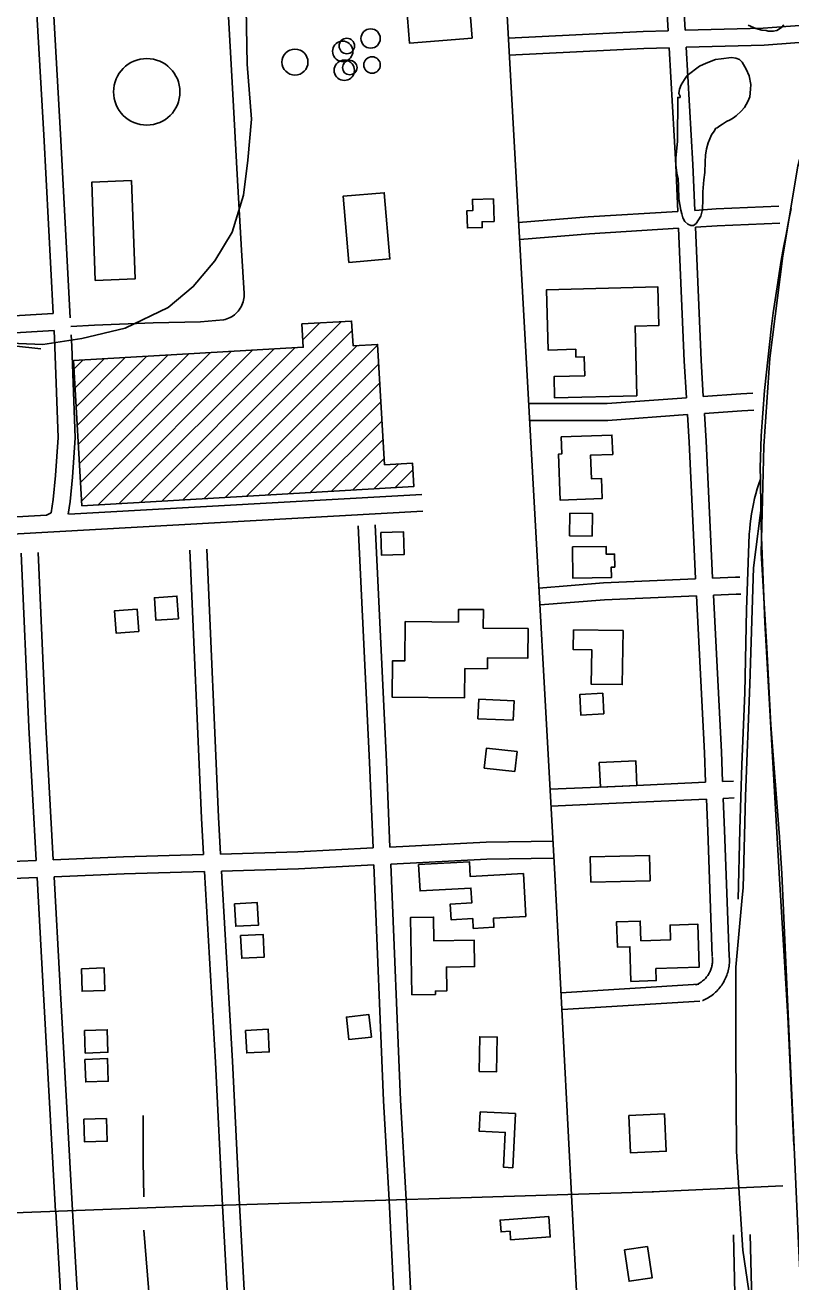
# Model space of a CAD drawing. Extents: x 3313447 to 3351316, y 703786 to 729172.
# Drawn here: x 3331846 to 3333201, y 717443 to 719665 of the extents above; entities that cross this region are included whole.
import ezdxf

# ---------------------------------------------------------------- set-up
doc = ezdxf.new("R2010")
doc.units = 0
for name, color, linetype in [('V-BLDG-OTLN', 7, 'Continuous'), ('V-BRDG-OTLN', 7, 'Continuous'), ('V-DOMW-TANK', 7, 'Continuous'), ('V-RAIL-TRAK', 7, 'Continuous'), ('V-ROAD-CNTR', 7, 'Continuous'), ('V-SITE-VEGE', 7, 'Continuous'), ('V-TOPO-SHOR', 7, 'Continuous')]:
    doc.layers.add(name, color=color, linetype=linetype)

msp = doc.modelspace()

# ---------------------------------------------------------------- linework, layer by layer
at = {"layer": 'V-BLDG-OTLN'}
for p, q in [((3332087.5, 718823.4), (3332404.8, 719140.6)), ((3332125.1, 718825.6), (3332424.6, 719125.1)), ((3332337.2, 719108.4), (3332367.3, 719138.4)), ((3331938.1, 718956.8), (3332060.6, 719079.3)), ((3331940, 718923.4), (3332098.2, 719081.5)), ((3331942, 718889.9), (3332135.7, 719083.7)), ((3331943.9, 718856.5), (3332173.2, 719085.8)), ((3331945.9, 718823.1), (3332210.7, 719088)), ((3331975, 718816.9), (3332248.3, 719090.2)), ((3332012.5, 718819), (3332285.8, 719092.3)), ((3332050, 718821.2), (3332323.3, 719094.5)), ((3332162.6, 718827.7), (3332433.3, 719098.4)), ((3332200.1, 718829.9), (3332469.5, 719099.3)), ((3331932.3, 719057), (3331948, 719072.8)), ((3331934.2, 719023.6), (3331985.6, 719075)), ((3331936.2, 718990.2), (3332023.1, 719077.1)), ((3332237.7, 718832.1), (3332471.5, 719065.9)), ((3332275.2, 718834.2), (3332473.4, 719032.5)), ((3332312.7, 718836.4), (3332475.3, 718999.1)), ((3332350.2, 718838.6), (3332477.3, 718965.6)), ((3332387.8, 718840.8), (3332479.2, 718932.2)), ((3332425.3, 718842.9), (3332481.2, 718898.8)), ((3332462.8, 718845.1), (3332506.8, 718889.1)), ((3332500.4, 718847.3), (3332531.8, 718878.7))]:
    msp.add_line(p, q, dxfattribs=at)
for points in [[(3332636.6, 719641.9), (3332525.8, 719633.4), (3332519, 719723.3), (3332629.7, 719731.7)], [(3332034.3, 719390.2), (3332040.4, 719216.2), (3331970.1, 719213.7), (3331964, 719387.7)], [(3332418.6, 719245.5), (3332408.5, 719362.6), (3332481.2, 719368.8), (3332491.3, 719251.7)], [(3332674.3, 719358), (3332675.4, 719318.1), (3332654.3, 719317.5), (3332654.6, 719307.1), (3332628.3, 719306.4), (3332627.5, 719336.8), (3332637.7, 719337.1), (3332637.1, 719356.9)], [(3332928.3, 719009.8), (3332782.7, 719006), (3332781.7, 719043.6), (3332835.9, 719045), (3332835.1, 719078.6), (3332820.4, 719078.2), (3332820, 719091.8), (3332771.1, 719090.5), (3332768.3, 719197.1), (3332965.3, 719202.3), (3332967.1, 719134.1), (3332925, 719133)], [(3331946.3, 718815.2), (3331931.4, 719071.8), (3332338, 719095.4), (3332335.6, 719136.6), (3332423.6, 719141.7), (3332426.1, 719098), (3332469.5, 719100.5), (3332481.8, 718887.6), (3332531.1, 718890.5), (3332533.5, 718849.2)], [(3332794.2, 718936.8), (3332884.1, 718940.2), (3332885.4, 718906.1), (3332846, 718904.6), (3332847.6, 718862.8), (3332865.3, 718863.5), (3332866.7, 718827.8), (3332792.6, 718825), (3332789.5, 718906.6), (3332795.3, 718906.8)], [(3332809.4, 718802.1), (3332809, 718762.1), (3332849, 718761.6), (3332849.4, 718801.6)], [(3332475.1, 718767.6), (3332476.6, 718727.6), (3332516.6, 718729.1), (3332515.1, 718769.1)], [(3332814.2, 718742.3), (3332873.7, 718743.3), (3332873.9, 718729.5), (3332888.6, 718729.7), (3332889, 718706.7), (3332882.9, 718706.6), (3332883.2, 718688.1), (3332815.1, 718686.9)], [(3332117.3, 718615.4), (3332114.5, 718655.3), (3332074.6, 718652.5), (3332077.4, 718612.6)], [(3332046.9, 718592.5), (3332044, 718632.4), (3332004.1, 718629.6), (3332007, 718589.7)], [(3332518.1, 718610.2), (3332612.5, 718609.4), (3332612.7, 718631.9), (3332656.6, 718631.6), (3332656.3, 718598.5), (3332735.7, 718597.9), (3332735.3, 718545.8), (3332664, 718546.3), (3332663.8, 718526.9), (3332623.8, 718527.2), (3332623.4, 718475.6), (3332495.4, 718476.6), (3332495.9, 718541), (3332517.6, 718540.8)], [(3332816.1, 718595.6), (3332903.8, 718594.3), (3332902.4, 718498.8), (3332847.5, 718499.6), (3332848.4, 718560.5), (3332815.6, 718560.9)], [(3332869.7, 718446.9), (3332829.2, 718444.8), (3332827.3, 718481.4), (3332867.8, 718483.5)], [(3332709.5, 718435.8), (3332646.9, 718438.5), (3332648.4, 718472.9), (3332711, 718470.2)], [(3332712.3, 718345.3), (3332658.1, 718351.1), (3332661.9, 718386.3), (3332716.1, 718380.5)], [(3332928.3, 718320.5), (3332863.6, 718317.5), (3332861.6, 718360.9), (3332926.3, 718363.9)], [(3332846.8, 718149.3), (3332951.5, 718151.9), (3332950.4, 718196.9), (3332845.7, 718194.3)], [(3332542, 718180.6), (3332631.9, 718185.6), (3332633.4, 718159.3), (3332727.5, 718164.6), (3332731.7, 718089), (3332674.4, 718085.8), (3332675.3, 718069.8), (3332638.8, 718067.7), (3332637.9, 718085.1), (3332599.6, 718083), (3332598.1, 718110.8), (3332636.1, 718112.9), (3332634.7, 718139), (3332544.6, 718134)], [(3332216.6, 718111.4), (3332218.6, 718071.4), (3332258.5, 718073.4), (3332256.6, 718113.3)], [(3332529.8, 717950.4), (3332527.8, 718087.2), (3332568.5, 718087.8), (3332569.2, 718045.6), (3332640.4, 718046.7), (3332641.1, 718000.2), (3332591.1, 717999.4), (3332591.7, 717957.1), (3332571.8, 717956.8), (3332571.9, 717951.1)], [(3332917.5, 717974), (3332915.7, 718035.3), (3332893.6, 718034.6), (3332892.2, 718079.4), (3332934.1, 718080.7), (3332935.2, 718045.9), (3332987.8, 718047.5), (3332987, 718073.5), (3333036, 718075), (3333038.3, 717999), (3332961.8, 717996.6), (3332962.4, 717975.4)], [(3332227.2, 718055), (3332229.2, 718015), (3332269.1, 718017), (3332267.2, 718056.9)], [(3331945.5, 717996.5), (3331946.8, 717956.5), (3331986.8, 717957.8), (3331985.5, 717997.8)], [(3332458.4, 717875.5), (3332454, 717915.2), (3332414.2, 717910.8), (3332418.7, 717871)], [(3331951.1, 717887.3), (3331952.4, 717847.3), (3331992.4, 717848.6), (3331991.1, 717888.6)], [(3332236, 717887.4), (3332237.9, 717847.5), (3332277.9, 717849.4), (3332275.9, 717889.4)], [(3332648.9, 717814.8), (3332650.1, 717876.2), (3332681, 717875.6), (3332679.9, 717814.2)], [(3331951.8, 717836.1), (3331953.1, 717796.2), (3331993.1, 717797.5), (3331991.8, 717837.4)], [(3331949.9, 717730.1), (3331951.2, 717690.1), (3331991.1, 717691.4), (3331989.8, 717731.4)], [(3332650.8, 717743.4), (3332713.3, 717740.3), (3332708.6, 717644.4), (3332692.3, 717645.2), (3332695.4, 717706.8), (3332649.2, 717709.1)], [(3332913.9, 717736.7), (3332977.3, 717739.5), (3332980.2, 717673.6), (3332916.8, 717670.9)], [(3332772.5, 717558.2), (3332686.3, 717552), (3332687.8, 717530.9), (3332703.7, 717532.1), (3332704.8, 717517.2), (3332775, 717522.2)], [(3332906.3, 717499), (3332914.4, 717443.7), (3332954.9, 717449.6), (3332946.9, 717504.9)]]:
    msp.add_lwpolyline(points, close=True, dxfattribs=at)
at = {"layer": 'V-BRDG-OTLN'}
for points in [[(3333201.1, 719341.1), (3333196.4, 719318.1), (3333192, 719295.1), (3333187.7, 719272), (3333183.6, 719248.9), (3333179.8, 719225.7), (3333176.1, 719202.6), (3333172.6, 719179.4), (3333169.4, 719156.1), (3333166.3, 719132.9), (3333153.7, 719019), (3333148.2, 718938.9), (3333146.2, 718881.6), (3333146.6, 718862.4), (3333147.6, 718809.1), (3333148.4, 718759.4), (3333154.7, 718608.9), (3333166, 718412.1), (3333180.7, 718155.2), (3333195.4, 717911.5), (3333206, 717684.3)], [(3333107.3, 718119.6), (3333110.1, 718241.9), (3333114.1, 718357.8), (3333118.9, 718484.1), (3333122.2, 718631.2), (3333126.9, 718765.2), (3333127.7, 718774.2), (3333128.6, 718783.2), (3333129.8, 718792.1), (3333131.1, 718801.1), (3333132.7, 718810), (3333134.5, 718818.8), (3333136.5, 718827.7), (3333138.7, 718836.4), (3333141.1, 718845.1), (3333143.8, 718853.8), (3333146.6, 718862.4)]]:
    msp.add_lwpolyline(points, dxfattribs=at)
at = {"layer": 'V-DOMW-TANK'}
for points in [[(3332425.6, 719619), (3332425.4, 719615.8), (3332424.6, 719612.8), (3332423.2, 719610), (3332421.4, 719607.4), (3332419.2, 719605.2), (3332416.7, 719603.4), (3332415, 719602.6), (3332413.5, 719603), (3332412, 719603.2), (3332410.5, 719603.2), (3332409, 719603.2), (3332407.5, 719603), (3332406, 719602.6), (3332404.6, 719602.2), (3332403.2, 719601.6), (3332401.5, 719602.1), (3332398.7, 719603.4), (3332396.1, 719605.2), (3332393.9, 719607.4), (3332392.1, 719610), (3332390.8, 719612.8), (3332390, 719615.8), (3332389.7, 719619), (3332390, 719622.1), (3332390.8, 719625.1), (3332392.1, 719628), (3332393.9, 719630.5), (3332396.1, 719632.7), (3332398.7, 719634.5), (3332401.5, 719635.9), (3332404.5, 719636.7), (3332407.7, 719636.9), (3332410.8, 719636.7), (3332413.8, 719635.9), (3332416.7, 719634.5), (3332419.2, 719632.7), (3332421.4, 719630.5), (3332423.2, 719628), (3332424.6, 719625.1), (3332425.4, 719622.1)], [(3332428.5, 719585.3), (3332428.2, 719582.2), (3332427.4, 719579.1), (3332426.1, 719576.3), (3332424.3, 719573.7), (3332422.1, 719571.5), (3332419.5, 719569.7), (3332416.7, 719568.4), (3332413.6, 719567.6), (3332410.5, 719567.3), (3332407.4, 719567.6), (3332404.4, 719568.4), (3332401.5, 719569.7), (3332399, 719571.5), (3332396.8, 719573.7), (3332395, 719576.3), (3332393.6, 719579.1), (3332392.8, 719582.2), (3332392.5, 719585.3), (3332392.8, 719588.4), (3332393.6, 719591.4), (3332395, 719594.3), (3332396.8, 719596.8), (3332399, 719599.1), (3332401.5, 719600.9), (3332403.2, 719601.6), (3332404.7, 719601.3), (3332406.2, 719601.1), (3332407.7, 719601), (3332409.2, 719601.1), (3332410.7, 719601.3), (3332412.2, 719601.6), (3332413.6, 719602.1), (3332415, 719602.6), (3332416.7, 719602.2), (3332419.5, 719600.9), (3332422.1, 719599.1), (3332424.3, 719596.8), (3332426.1, 719594.3), (3332427.4, 719591.4), (3332428.2, 719588.4)], [(3332415, 719602.6), (3332413.8, 719602.1), (3332410.8, 719601.3), (3332407.7, 719601), (3332404.5, 719601.3), (3332403.2, 719601.6), (3332404.4, 719602.2), (3332407.4, 719603), (3332410.5, 719603.3), (3332413.6, 719603)]]:
    msp.add_lwpolyline(points, close=True, dxfattribs=at)
for centre, radius in [((3332457.1, 719641.5), 17.1), ((3332415, 719628.3), 13.7), ((3332323.3, 719599.8), 23), ((3332061.1, 719547.1), 58.8), ((3332420.2, 719590.2), 12.9), ((3332459.7, 719594.7), 14.6)]:
    msp.add_circle(centre, radius, dxfattribs=at)
at = {"layer": 'V-RAIL-TRAK'}
msp.add_lwpolyline([(3331873.6, 719092.8), (3331782, 719102.8)], dxfattribs=at)
at = {"layer": 'V-ROAD-CNTR'}
for points in [[(3332327.5, 726641.8), (3332381, 725603.7), (3332449.2, 724438.3), (3332512, 723212.4), (3332606.9, 721442.2), (3332692.1, 719800.1), (3332783.1, 718163.1)], [(3333464, 721496.4), (3333476.6, 721207.6), (3333488.3, 720960.1), (3333496.5, 720824.3), (3333493.6, 720704.9), (3333492.5, 720607.2), (3333479, 720485.8), (3333463.1, 720351.6), (3333433.9, 720186.6), (3333371.1, 719946.2), (3333302.5, 719743.6), (3333247.9, 719547.7), (3333213, 719415.9), (3333186.3, 719257.4), (3333163.1, 719076.4), (3333152.5, 718920.5), (3333148.2, 718732.1), (3333157.8, 718563.8), (3333165.4, 718427.9), (3333179.7, 718236.9)], [(3331776.4, 719104.4), (3331877.5, 719100.1), (3331946.1, 719110.9), (3332023.1, 719129.3), (3332099, 719165.7), (3332143.4, 719202.8), (3332181.8, 719248.6), (3332212.2, 719298.8), (3332232.4, 719364.2), (3332240, 719426.3), (3332246.6, 719499), (3332238.5, 719596), (3332236.3, 719728), (3332228, 719808.1), (3332226, 719893.1), (3332217.5, 719960.5), (3332211.6, 720006.8), (3332199.3, 720053.7), (3332176.9, 720102.3), (3332136.3, 720178.9)], [(3331895.5, 719155.2), (3331878.8, 719471), (3331851.2, 719950.9), (3331838.4, 720171.4)], [(3331925.9, 719147.5), (3331908.8, 719472.6), (3331881.1, 719952.6), (3331868.3, 720172.9)], [(3332983.3, 719655.2), (3332978.6, 719736.5), (3332967.8, 719985.7)], [(3333013.3, 719656), (3333008.6, 719738), (3332997.7, 719986.7)], [(3331926.8, 719132.2), (3331968.6, 719134.8), (3332072.5, 719138.5), (3332156, 719140.5), (3332196.9, 719143.8), (3332199.9, 719144.6), (3332202.8, 719145.5), (3332205.7, 719146.7), (3332208.4, 719148), (3332211.1, 719149.5), (3332213.7, 719151.2), (3332216.1, 719153), (3332218.5, 719155), (3332220.7, 719157.2), (3332222.7, 719159.5), (3332224.6, 719161.9), (3332226.3, 719164.5), (3332227.9, 719167.1), (3332229.2, 719169.9), (3332230.4, 719172.7), (3332231.4, 719175.6), (3332232.2, 719178.6), (3332232.8, 719181.6), (3332233.2, 719184.6), (3332233.5, 719187.7), (3332233.5, 719190.7), (3332228.9, 719267.4), (3332220.8, 719400.7), (3332213.3, 719543), (3332204.1, 719712)], [(3333224, 719665.1), (3333151.5, 719659.6), (3333013.3, 719656)], [(3332983.3, 719655.2), (3332939.1, 719654), (3332701, 719642.3)], [(3333254.1, 719637.4), (3333153.1, 719629.6), (3333015.1, 719626)], [(3332985.1, 719625.2), (3332940.2, 719624.1), (3332702.5, 719612.3)], [(3333000.5, 719335.7), (3332997.1, 719417.4), (3332985.1, 719625.2)], [(3333030.5, 719337.6), (3333027, 719418.9), (3333015.1, 719626)], [(3332718.7, 719315.9), (3332842.2, 719325.9), (3333000.5, 719335.7)], [(3333030.5, 719337.6), (3333068.7, 719340), (3333179.5, 719344.7)], [(3332721.1, 719286), (3332844.3, 719296), (3333001.8, 719305.8)], [(3333015.7, 719006.2), (3333011.6, 719070.9), (3333001.8, 719305.8)], [(3333031.7, 719307.6), (3333070.3, 719310), (3333180.8, 719314.7)], [(3333045.6, 719008.4), (3333041.6, 719072.4), (3333031.7, 719307.6)], [(3331895.5, 719155.2), (3331726, 719145), (3331577, 719141.7)], [(3331897.1, 719125.3), (3331727.2, 719115.1)], [(3331883.9, 718798.3), (3331892.3, 718802.9), (3331895.6, 718826.4), (3331899.6, 718868.4), (3331904.1, 718935.7), (3331898.6, 719095.9), (3331897.1, 719125.3)], [(3331922.2, 718800.4), (3331925.4, 718822.9), (3331929.6, 718865.9), (3331934.2, 718935.2), (3331928.6, 719097.2), (3331927.5, 719117.2)], [(3333045.6, 719008.4), (3333112.2, 719013.2), (3333133.2, 719014.4)], [(3332737.6, 718995.9), (3332875.7, 718996.1), (3333015.7, 719006.2)], [(3332737.7, 718965.9), (3332876.9, 718966.1), (3333017.6, 718976.3)], [(3333032, 718685.7), (3333030, 718725.3), (3333020.6, 718927.8), (3333017.6, 718976.3)], [(3333047.5, 718978.4), (3333114.1, 718983.3), (3333135, 718984.5)], [(3333062, 718687), (3333060, 718726.8), (3333050.6, 718929.5), (3333047.5, 718978.4)], [(3331923.2, 718800.5), (3332548, 718835.3)], [(3333150.4, 718830.6), (3333134.7, 718705.3), (3333128.2, 718499.5), (3333120.3, 718301.8), (3333116, 718139.6)], [(3330377.9, 718723), (3331094.4, 718754.3), (3331883.9, 718798.3)], [(3330381.1, 718693.1), (3331095.9, 718724.3), (3332549.7, 718805.3)], [(3332461.4, 718210), (3332455.1, 718360.9), (3332434.9, 718779.8)], [(3332491.4, 718211.5), (3332485.1, 718362.2), (3332464.9, 718781.2)], [(3331865.5, 718187.8), (3331852.6, 718423.8), (3331839.2, 718731.2)], [(3331895.5, 718189), (3331882.6, 718425.3), (3331869.1, 718732.5)], [(3332161.7, 718198.2), (3332158, 718262.8), (3332137.5, 718736.8)], [(3332191.7, 718199.1), (3332188, 718264.3), (3332167.5, 718738.1)], [(3332754.6, 718669.7), (3332869, 718679), (3333032, 718685.7)], [(3333062, 718687), (3333102.4, 718688.7), (3333110.4, 718689)], [(3333063.5, 718657), (3333103.7, 718658.7), (3333111.8, 718659.1)], [(3333079.8, 718327.5), (3333077.6, 718379.7), (3333063.5, 718657)], [(3332757, 718639.8), (3332870.8, 718649), (3333033.6, 718655.8)], [(3333049.8, 718326.1), (3333047.7, 718378.3), (3333033.6, 718655.8)], [(3332774.9, 718314), (3332903.1, 718319.5), (3333049.8, 718326.1)], [(3333079.8, 718327.5), (3333098.8, 718328.3)], [(3332776.2, 718284), (3332904.4, 718289.5), (3333051.1, 718296.1)], [(3333053.4, 718240.2), (3333051.1, 718296.1)], [(3333081, 718297.5), (3333100.1, 718298.4)], [(3333083.3, 718241.4), (3333081, 718297.5)], [(3333053.4, 718240.3), (3333061.5, 718017.8)], [(3333083.4, 718241.4), (3333091.5, 718018.9)], [(3333338.3, 715210.4), (3333318.5, 715603.2), (3333297.3, 715968.4), (3333279.7, 716319.1), (3333258, 716638.6), (3333247.6, 716909.9), (3333215.4, 717484.7), (3333184.3, 718164.6), (3333179.6, 718238.1)], [(3332780.4, 718222.1), (3332661.6, 718220.3), (3332491.4, 718211.5)], [(3332161.7, 718198.2), (3332020, 718194.1), (3331895.5, 718189)], [(3332461.4, 718210), (3332328.4, 718203.1), (3332191.7, 718199.1)], [(3332780.9, 718192.1), (3332662.6, 718190.3), (3332492.6, 718181.5)], [(3331865.5, 718187.8), (3331720.5, 718181.8), (3331601, 718176.2)], [(3332163.4, 718168.3), (3332021.1, 718164.1), (3331897.1, 718159)], [(3332195.2, 717577.6), (3332182.7, 717831.2), (3332163.4, 718168.3)], [(3332462.7, 718180), (3332329.6, 718173.2), (3332193.4, 718169.2)], [(3332225.2, 717579.1), (3332212.7, 717832.8), (3332193.4, 718169.2)], [(3332490, 717586.8), (3332480.1, 717762.6), (3332462.7, 718180)], [(3332520, 717588.5), (3332510.1, 717764.1), (3332492.6, 718181.5)], [(3331867.2, 718157.8), (3331721.8, 718151.9), (3331602.7, 718146.3)], [(3331899.9, 717566.9), (3331877.2, 717973.1), (3331867.2, 718157.8)], [(3331929.9, 717568.6), (3331907.2, 717974.7), (3331897.1, 718159)], [(3332783.1, 718163.1), (3332821.6, 717425.9)], [(3333116, 718139.6), (3333114.6, 718122.6), (3333103.1, 717999.4), (3333103, 717857.7), (3333104.6, 717673.1), (3333115.5, 717498.8), (3333139.5, 717334.6), (3333158.8, 717222.2), (3333176.7, 717022.5), (3333196.8, 716816), (3333212.5, 716646.1), (3333228.4, 716475.8), (3333248.6, 716323.4), (3333289.4, 716088.6)], [(3333061.6, 718016.9), (3333061.8, 718015), (3333061.9, 718013.3), (3333061.9, 718011.6), (3333061.9, 718009.9), (3333061.8, 718008.2), (3333061.7, 718006.6), (3333061.5, 718004.9), (3333061.2, 718003.2), (3333060.9, 718001.6), (3333060.5, 717999.9), (3333060.1, 717998.3), (3333059.6, 717996.7), (3333059.1, 717995.1), (3333058.4, 717993.5), (3333057.8, 717992), (3333057.1, 717990.5), (3333056.3, 717989), (3333055.5, 717987.5), (3333054.6, 717986.1), (3333053.6, 717984.7), (3333052.7, 717983.3), (3333051.6, 717982), (3333050.6, 717980.7), (3333049.4, 717979.4), (3333048.3, 717978.2), (3333047.1, 717977), (3333045.8, 717975.9), (3333044.5, 717974.8), (3333043.2, 717973.8), (3333041.8, 717972.8), (3333040.4, 717971.8), (3333039, 717971), (3333037.5, 717970.1), (3333036, 717969.3), (3333034.5, 717968.6), (3333032.8, 717967.9), (3333032.8, 717967.9)], [(3333091.4, 718019.9), (3333091.7, 718017.4), (3333091.9, 718014.6), (3333091.9, 718011.8), (3333091.9, 718009.1), (3333091.8, 718006.3), (3333091.5, 718003.6), (3333091.2, 718000.8), (3333090.8, 717998.1), (3333090.3, 717995.4), (3333089.7, 717992.7), (3333088.9, 717990), (3333088.1, 717987.4), (3333087.2, 717984.8), (3333086.2, 717982.2), (3333085.1, 717979.6), (3333083.9, 717977.1), (3333082.7, 717974.7), (3333081.3, 717972.3), (3333079.9, 717969.9), (3333078.3, 717967.6), (3333076.7, 717965.4), (3333075, 717963.2), (3333073.3, 717961.1), (3333071.4, 717959), (3333069.5, 717957), (3333067.5, 717955.1), (3333065.5, 717953.2), (3333063.4, 717951.5), (3333061.2, 717949.8), (3333058.9, 717948.1), (3333056.6, 717946.6), (3333054.3, 717945.2), (3333051.9, 717943.8), (3333049.4, 717942.5), (3333047, 717941.3), (3333044.6, 717940.3), (3333044.4, 717940.2)], [(3333037.7, 717969), (3332793.9, 717954)], [(3333039.5, 717939.1), (3332795.7, 717924.1)], [(3332955, 717602), (3333186.5, 717612.6)], [(3332124.5, 717575.6), (3332957.3, 717602)], [(3332124.5, 717575.6), (3330651.4, 717520.3)], [(3331964.7, 716975.3), (3331929.9, 717568.6)], [(3332195.2, 717577.5), (3332227.4, 716984.9)], [(3332225.2, 717579.2), (3332257.4, 716986)], [(3332519, 716995.5), (3332490, 717587)], [(3332549, 716996.6), (3332520, 717588.4)], [(3331934.7, 716974.2), (3331900, 717566.9)], [(3333098.8, 717525.7), (3333105.8, 717239.6)], [(3333128.8, 717526.5), (3333137.4, 717173.2), (3333188.5, 716312.4)]]:
    msp.add_lwpolyline(points, dxfattribs=at)
at = {"layer": 'V-SITE-VEGE'}
msp.add_lwpolyline([(3333188.4, 719665.6), (3333184.2, 719660.7), (3333175.8, 719655.8), (3333169.5, 719654.3), (3333160.4, 719654.3), (3333156.9, 719655.7), (3333149.2, 719656.3), (3333138.6, 719659.1), (3333125.3, 719665.3)], dxfattribs=at)
msp.add_lwpolyline([(3333000.2, 719460.1), (3333000.5, 719537.2), (3333004.7, 719537.2), (3333004.7, 719539.3), (3333002.6, 719544.2), (3333003.3, 719551.9), (3333006.7, 719559.6), (3333012.3, 719568.8), (3333017.2, 719575.8), (3333038.8, 719592.7), (3333050.7, 719597.7), (3333067.5, 719604.1), (3333077.3, 719605.5), (3333095.5, 719607.7), (3333103.2, 719607), (3333109.5, 719604.3), (3333114.4, 719599.4), (3333121.5, 719587.5), (3333126.5, 719575.6), (3333130, 719560.2), (3333129.4, 719551.8), (3333128, 719538.5), (3333124.6, 719530.1), (3333118.3, 719519.5), (3333112.8, 719513.2), (3333103.7, 719504.8), (3333098.8, 719501.2), (3333093.2, 719497.7), (3333086.9, 719494.9), (3333079.9, 719489.9), (3333075.1, 719487.1), (3333070.2, 719483.6), (3333068.1, 719482.9), (3333064.6, 719477.9), (3333060.4, 719470.9), (3333054.2, 719456.9), (3333051.4, 719446.3), (3333049.4, 719435.1), (3333048.8, 719423.2), (3333048.1, 719404.3), (3333046.8, 719391.7), (3333044.8, 719370.6), (3333044.9, 719356.6), (3333044.3, 719339.1), (3333041.5, 719327.2), (3333033.2, 719314.5), (3333028.3, 719311), (3333023.4, 719311), (3333018.5, 719313.1), (3333012.9, 719317.9), (3333009.3, 719324.2), (3333007.9, 719331.2), (3333005.7, 719338.2), (3333002.1, 719357.8), (3333002, 719380.2), (3333001.3, 719394.2), (3332999.1, 719403.3), (3332996.9, 719418), (3332996.9, 719430)], close=True, dxfattribs=at)
at = {"layer": 'V-TOPO-SHOR'}
for points in [[(3332054.9, 717736.7), (3332054.5, 717655.8), (3332056.1, 717593.1)], [(3332056.2, 717533.8), (3332066.3, 717404), (3332071, 717263.4), (3332076.1, 717211.9), (3332082.1, 717126.4), (3332088.4, 716971.4)]]:
    msp.add_lwpolyline(points, dxfattribs=at)

doc.saveas('drawing.dxf')
